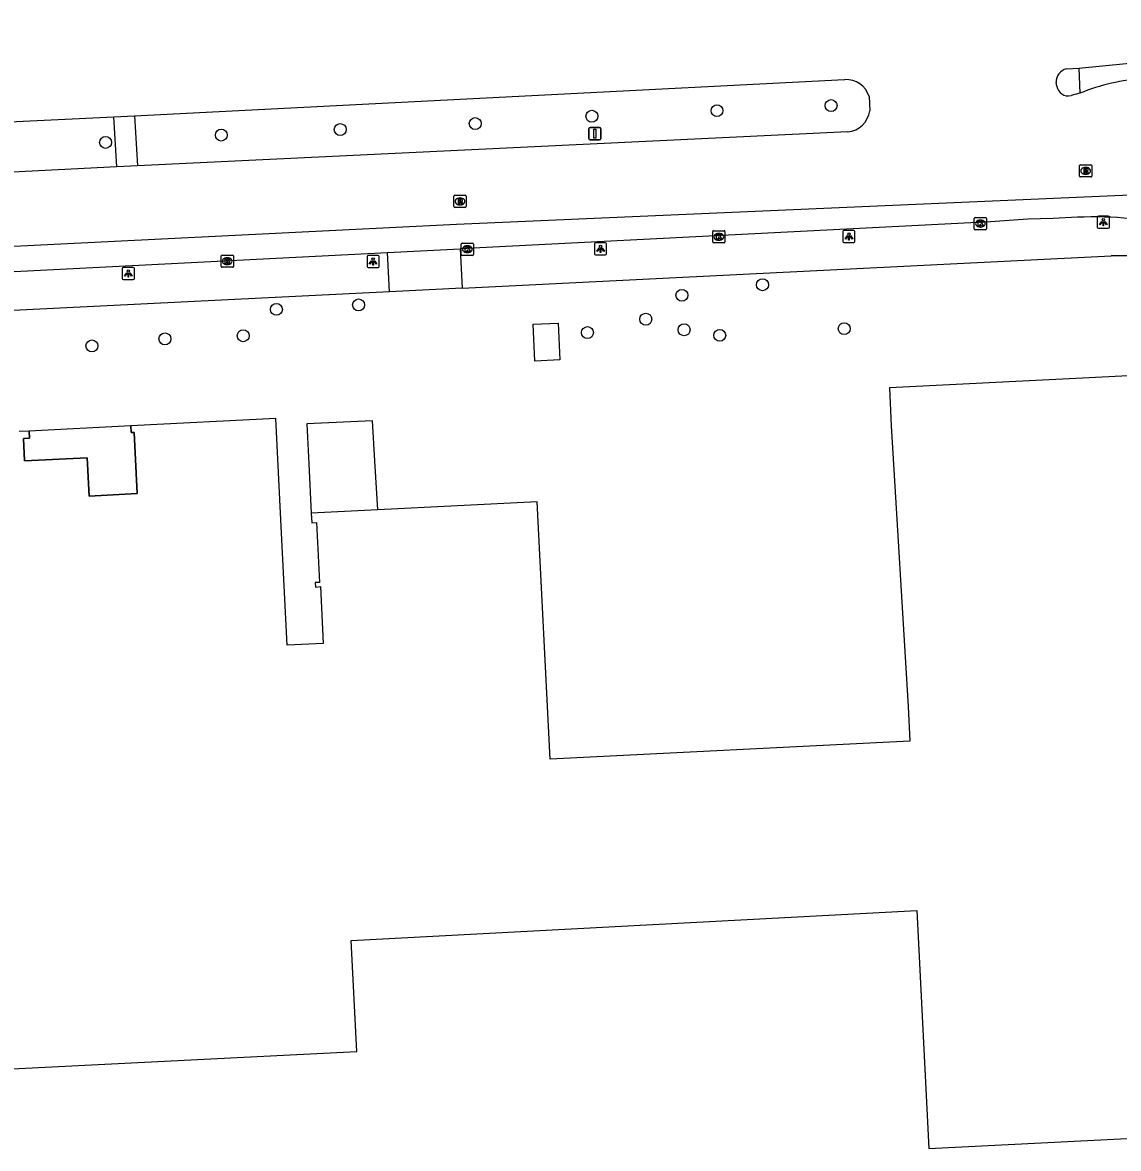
# Model space of a CAD drawing. Extents: x 160026 to 161302, y 384757 to 385701.
# Drawn here: x 161081.3 to 161171, y 385255 to 385347.2 of the extents above; entities that cross this region are included whole.
import ezdxf

# ---------------------------------------------------------------- set-up
doc = ezdxf.new("R2010")
doc.units = 0
for name, color, linetype in [('IMGEO_Boom', 7, 'Continuous'), ('IMGEO_Kolk', 7, 'Continuous'), ('IMGEO_Lichtpunt', 7, 'Continuous'), ('IMGEO_Pand', 7, 'Continuous'), ('IMGEO_Pand_overbouw', 7, 'Continuous'), ('IMGEO_Rijbaan_lokaal_gesloten', 7, 'Continuous'), ('IMGEO_Rioolput', 7, 'Continuous'), ('IMGEO_Verkeersbordpaal', 7, 'Continuous'), ('IMGEO_Verkeerseiland_gesloten', 7, 'Continuous'), ('IMGEO_Voetpad_open', 7, 'Continuous')]:
    doc.layers.add(name, color=color, linetype=linetype)

msp = doc.modelspace()

# ---------------------------------------------------------------- linework, layer by layer
at = {"layer": 'IMGEO_Boom'}
for centre in [(161147.493, 385340.364), (161127.915, 385339.494), (161138.156, 385339.951), (161107.327, 385338.407), (161118.378, 385338.893), (161088.127, 385337.357), (161097.595, 385337.953), (161141.879, 385325.702), (161135.286, 385324.838), (161102.102, 385323.69), (161108.832, 385324.054), (161132.33, 385322.882), (161127.556, 385321.79), (161135.468, 385322.018), (161148.563, 385322.109), (161092.983, 385321.273), (161099.387, 385321.533), (161138.378, 385321.563), (161087.007, 385320.695)]:
    msp.add_circle(centre, 0.489, dxfattribs=at)
at = {"layer": 'IMGEO_Kolk'}
for p, q in [((161159.211, 385330.283), (161159.211, 385331.135)), ((161159.286, 385331.209), (161160.138, 385331.209)), ((161159.699, 385330.989), (161159.724, 385330.989)), ((161160.212, 385331.135), (161160.212, 385330.283)), ((161137.806, 385329.204), (161137.806, 385330.056)), ((161137.881, 385330.13), (161138.733, 385330.13)), ((161138.294, 385329.91), (161138.319, 385329.91)), ((161138.807, 385330.056), (161138.807, 385329.204)), ((161160.138, 385330.209), (161159.286, 385330.209)), ((161159.722, 385330.429), (161159.697, 385330.429)), ((161117.228, 385328.184), (161117.228, 385329.036)), ((161117.303, 385329.11), (161118.155, 385329.11)), ((161117.716, 385328.89), (161117.741, 385328.89)), ((161118.229, 385329.036), (161118.229, 385328.184)), ((161138.733, 385329.13), (161137.881, 385329.13)), ((161138.317, 385329.35), (161138.292, 385329.35)), ((161097.579, 385327.206), (161097.579, 385328.058)), ((161097.654, 385328.132), (161098.506, 385328.132)), ((161098.067, 385327.912), (161098.092, 385327.912)), ((161098.58, 385328.058), (161098.58, 385327.206)), ((161118.155, 385328.11), (161117.303, 385328.11)), ((161117.739, 385328.33), (161117.714, 385328.33)), ((161098.506, 385327.132), (161097.654, 385327.132)), ((161098.09, 385327.352), (161098.065, 385327.352))]:
    msp.add_line(p, q, dxfattribs=at)
for points in [[(161159.211, 385330.283), (161159.211, 385331.135)], [(161159.286, 385331.209), (161160.138, 385331.209)], [(161159.532, 385330.909), (161159.655, 385330.909), (161159.655, 385330.758), (161159.785, 385330.909), (161159.949, 385330.909), (161159.803, 385330.758), (161159.956, 385330.509), (161159.804, 385330.509), (161159.719, 385330.673), (161159.655, 385330.606), (161159.655, 385330.509), (161159.532, 385330.509), (161159.532, 385330.909)], [(161160.212, 385331.135), (161160.212, 385330.283)], [(161137.806, 385329.204), (161137.806, 385330.056)], [(161137.881, 385330.13), (161138.733, 385330.13)], [(161138.127, 385329.83), (161138.25, 385329.83), (161138.25, 385329.679), (161138.38, 385329.83), (161138.544, 385329.83), (161138.398, 385329.679), (161138.551, 385329.43), (161138.399, 385329.43), (161138.314, 385329.594), (161138.25, 385329.527), (161138.25, 385329.43), (161138.127, 385329.43), (161138.127, 385329.83)], [(161138.807, 385330.056), (161138.807, 385329.204)], [(161160.138, 385330.209), (161159.286, 385330.209)], [(161117.228, 385328.184), (161117.228, 385329.036)], [(161117.303, 385329.11), (161118.155, 385329.11)], [(161117.549, 385328.81), (161117.672, 385328.81), (161117.672, 385328.659), (161117.802, 385328.81), (161117.966, 385328.81), (161117.82, 385328.659), (161117.973, 385328.41), (161117.821, 385328.41), (161117.736, 385328.574), (161117.672, 385328.507), (161117.672, 385328.41), (161117.549, 385328.41), (161117.549, 385328.81)], [(161118.229, 385329.036), (161118.229, 385328.184)], [(161138.733, 385329.13), (161137.881, 385329.13)], [(161097.579, 385327.206), (161097.579, 385328.058)], [(161097.654, 385328.132), (161098.506, 385328.132)], [(161097.9, 385327.832), (161098.023, 385327.832), (161098.023, 385327.681), (161098.153, 385327.832), (161098.317, 385327.832), (161098.171, 385327.681), (161098.324, 385327.432), (161098.172, 385327.432), (161098.087, 385327.596), (161098.023, 385327.529), (161098.023, 385327.432), (161097.9, 385327.432), (161097.9, 385327.832)], [(161098.58, 385328.058), (161098.58, 385327.206)], [(161118.155, 385328.11), (161117.303, 385328.11)], [(161098.506, 385327.132), (161097.654, 385327.132)]]:
    msp.add_lwpolyline(points, dxfattribs=at)
for centre, start, end in [((161159.288, 385331.133), 91.55205, 178.44795), ((161159.288, 385331.133), 91.55205, 178.44795), ((161160.136, 385331.133), 1.55205, 88.44795), ((161160.136, 385331.133), 1.55205, 88.44795), ((161137.883, 385330.054), 91.55205, 178.44795), ((161137.883, 385330.054), 91.55205, 178.44795), ((161138.731, 385330.054), 1.55205, 88.44795), ((161138.731, 385330.054), 1.55205, 88.44795), ((161159.288, 385330.285), 181.55205, 268.44795), ((161159.288, 385330.285), 181.55205, 268.44795), ((161160.136, 385330.285), 271.55205, 358.44795), ((161160.136, 385330.285), 271.55205, 358.44795), ((161117.305, 385329.034), 91.55205, 178.44795), ((161117.305, 385329.034), 91.55205, 178.44795), ((161118.153, 385329.034), 1.55205, 88.44795), ((161118.153, 385329.034), 1.55205, 88.44795), ((161137.883, 385329.206), 181.55205, 268.44795), ((161137.883, 385329.206), 181.55205, 268.44795), ((161138.731, 385329.206), 271.55205, 358.44795), ((161138.731, 385329.206), 271.55205, 358.44795), ((161097.656, 385328.056), 91.55205, 178.44795), ((161097.656, 385328.056), 91.55205, 178.44795), ((161098.504, 385328.056), 1.55205, 88.44795), ((161098.504, 385328.056), 1.55205, 88.44795), ((161117.305, 385328.186), 181.55205, 268.44795), ((161117.305, 385328.186), 181.55205, 268.44795), ((161118.153, 385328.186), 271.55205, 358.44795), ((161118.153, 385328.186), 271.55205, 358.44795), ((161097.656, 385327.208), 181.55205, 268.44795), ((161097.656, 385327.208), 181.55205, 268.44795), ((161098.504, 385327.208), 271.55205, 358.44795), ((161098.504, 385327.208), 271.55205, 358.44795)]:
    msp.add_arc(centre, 0.0765, start, end, dxfattribs=at)
for centre, major_axis, ratio, start_param, end_param in [((161159.698, 385330.709), (-0.387, 0.002), 0.722429, 4.712389, 7.853982), ((161159.723, 385330.709), (-0.39, 0.002), 0.717154, 1.570796, 4.712389), ((161138.293, 385329.63), (-0.387, 0.002), 0.722429, 4.712389, 7.853982), ((161138.318, 385329.63), (-0.39, 0.002), 0.717154, 1.570796, 4.712389), ((161117.715, 385328.61), (-0.387, 0.002), 0.722429, 4.712389, 7.853982), ((161117.74, 385328.61), (-0.39, 0.002), 0.717154, 1.570796, 4.712389), ((161098.066, 385327.632), (-0.387, 0.002), 0.722429, 4.712389, 7.853982), ((161098.091, 385327.632), (-0.39, 0.002), 0.717154, 1.570796, 4.712389)]:
    msp.add_ellipse(centre, major_axis=major_axis, ratio=ratio, start_param=start_param, end_param=end_param, dxfattribs=at)
at = {"layer": 'IMGEO_Lichtpunt'}
for p, q in [((161169.268, 385331.225), (161169.268, 385330.418)), ((161169.268, 385331.225), (161169.268, 385330.418)), ((161170.17, 385331.32), (161169.362, 385331.32)), ((161170.17, 385331.32), (161169.362, 385331.32)), ((161170.264, 385330.418), (161170.264, 385331.225)), ((161170.264, 385330.418), (161170.264, 385331.225)), ((161148.451, 385330.058), (161148.451, 385329.251)), ((161148.451, 385330.058), (161148.451, 385329.251)), ((161149.353, 385330.153), (161148.545, 385330.153)), ((161149.353, 385330.153), (161148.545, 385330.153)), ((161149.447, 385329.251), (161149.447, 385330.058)), ((161149.447, 385329.251), (161149.447, 385330.058)), ((161169.362, 385330.324), (161170.17, 385330.324)), ((161169.362, 385330.324), (161170.17, 385330.324)), ((161128.128, 385329.049), (161128.128, 385328.242)), ((161128.128, 385329.049), (161128.128, 385328.242)), ((161129.03, 385329.144), (161128.222, 385329.144)), ((161129.03, 385329.144), (161128.222, 385329.144)), ((161129.124, 385328.242), (161129.124, 385329.049)), ((161129.124, 385328.242), (161129.124, 385329.049)), ((161148.545, 385329.157), (161149.353, 385329.157)), ((161148.545, 385329.157), (161149.353, 385329.157)), ((161109.519, 385328.008), (161109.519, 385327.201)), ((161109.519, 385328.008), (161109.519, 385327.201)), ((161110.421, 385328.103), (161109.613, 385328.103)), ((161110.421, 385328.103), (161109.613, 385328.103)), ((161110.515, 385327.201), (161110.515, 385328.008)), ((161110.515, 385327.201), (161110.515, 385328.008)), ((161128.222, 385328.148), (161129.03, 385328.148)), ((161128.222, 385328.148), (161129.03, 385328.148)), ((161089.487, 385327.026), (161089.487, 385326.219)), ((161089.487, 385327.026), (161089.487, 385326.219)), ((161090.389, 385327.121), (161089.581, 385327.121)), ((161090.389, 385327.121), (161089.581, 385327.121)), ((161090.483, 385326.219), (161090.483, 385327.026)), ((161090.483, 385326.219), (161090.483, 385327.026)), ((161109.613, 385327.107), (161110.421, 385327.107)), ((161109.613, 385327.107), (161110.421, 385327.107)), ((161089.581, 385326.125), (161090.389, 385326.125)), ((161089.581, 385326.125), (161090.389, 385326.125))]:
    msp.add_line(p, q, dxfattribs=at)
for points in [[(161169.642, 385330.889), (161169.681, 385330.861), (161169.493, 385330.599), (161169.455, 385330.626), (161169.642, 385330.889)], [(161169.744, 385330.841), (161169.791, 385330.841), (161169.791, 385330.519), (161169.744, 385330.519), (161169.744, 385330.841)], [(161169.854, 385330.861), (161169.892, 385330.888), (161170.079, 385330.626), (161170.04, 385330.598), (161169.854, 385330.861)], [(161148.825, 385329.722), (161148.864, 385329.694), (161148.676, 385329.432), (161148.638, 385329.459), (161148.825, 385329.722)], [(161148.927, 385329.674), (161148.974, 385329.674), (161148.974, 385329.352), (161148.927, 385329.352), (161148.927, 385329.674)], [(161149.037, 385329.694), (161149.075, 385329.721), (161149.262, 385329.459), (161149.223, 385329.431), (161149.037, 385329.694)], [(161128.502, 385328.713), (161128.541, 385328.685), (161128.353, 385328.423), (161128.315, 385328.45), (161128.502, 385328.713)], [(161128.604, 385328.665), (161128.651, 385328.665), (161128.651, 385328.343), (161128.604, 385328.343), (161128.604, 385328.665)], [(161128.714, 385328.685), (161128.752, 385328.712), (161128.939, 385328.45), (161128.9, 385328.422), (161128.714, 385328.685)], [(161109.893, 385327.672), (161109.932, 385327.644), (161109.744, 385327.382), (161109.706, 385327.409), (161109.893, 385327.672)], [(161109.995, 385327.624), (161110.042, 385327.624), (161110.042, 385327.302), (161109.995, 385327.302), (161109.995, 385327.624)], [(161110.105, 385327.644), (161110.143, 385327.671), (161110.33, 385327.409), (161110.291, 385327.381), (161110.105, 385327.644)], [(161089.861, 385326.69), (161089.9, 385326.662), (161089.712, 385326.4), (161089.674, 385326.427), (161089.861, 385326.69)], [(161089.963, 385326.642), (161090.01, 385326.642), (161090.01, 385326.32), (161089.963, 385326.32), (161089.963, 385326.642)], [(161090.073, 385326.662), (161090.111, 385326.689), (161090.298, 385326.427), (161090.259, 385326.399), (161090.073, 385326.662)]]:
    msp.add_lwpolyline(points, dxfattribs=at)
for centre in [(161169.767, 385331.023), (161148.95, 385329.856), (161128.627, 385328.847), (161110.018, 385327.806), (161089.986, 385326.824)]:
    msp.add_circle(centre, 0.0994, dxfattribs=at)
for centre, start, end in [((161169.362, 385331.225), 90, 180), ((161169.362, 385331.225), 90, 180), ((161170.17, 385331.225), 0, 90), ((161170.17, 385331.225), 0, 90), ((161148.545, 385330.058), 90, 180), ((161148.545, 385330.058), 90, 180), ((161149.353, 385330.058), 0, 90), ((161149.353, 385330.058), 0, 90), ((161169.362, 385330.418), 180, 270), ((161169.362, 385330.418), 180, 270), ((161170.17, 385330.418), 270, 0), ((161170.17, 385330.418), 270, 360), ((161128.222, 385329.049), 90, 180), ((161128.222, 385329.049), 90, 180), ((161129.03, 385329.049), 0, 90), ((161129.03, 385329.049), 0, 90), ((161148.545, 385329.251), 180, 270), ((161148.545, 385329.251), 180, 270), ((161149.353, 385329.251), 270, 0), ((161149.353, 385329.251), 270, 360), ((161109.613, 385328.008), 90, 180), ((161109.613, 385328.008), 90, 180), ((161110.421, 385328.008), 0, 90), ((161110.421, 385328.008), 0, 90), ((161128.222, 385328.242), 180, 270), ((161128.222, 385328.242), 180, 270), ((161129.03, 385328.242), 270, 0), ((161129.03, 385328.242), 270, 360), ((161089.581, 385327.026), 90, 180), ((161089.581, 385327.026), 90, 180), ((161090.389, 385327.026), 0, 90), ((161090.389, 385327.026), 0, 90), ((161109.613, 385327.201), 180, 270), ((161109.613, 385327.201), 180, 270), ((161110.421, 385327.201), 270, 0), ((161110.421, 385327.201), 270, 360), ((161089.581, 385326.219), 180, 270), ((161089.581, 385326.219), 180, 270), ((161090.389, 385326.219), 270, 0), ((161090.389, 385326.219), 270, 360)]:
    msp.add_arc(centre, 0.0946, start, end, dxfattribs=at)
at = {"layer": 'IMGEO_Pand'}
for points in [[(161123.117, 385322.467), (161125.155, 385322.565), (161125.301, 385319.558), (161123.262, 385319.459), (161123.117, 385322.467)], [(161068.242, 385272.355), (161079.897, 385272.946), (161080.477, 385261.531), (161103.781, 385262.713), (161108.681, 385262.962), (161108.222, 385272.021), (161154.521, 385274.498), (161155.501, 385255.011), (161171.168, 385255.799), (161182.879, 385256.387), (161194.428, 385256.968), (161191.297, 385319.222), (161179.868, 385318.647), (161168.071, 385318.054), (161152.259, 385317.259), (161152.415, 385314.161), (161153.79, 385291.18), (161153.932, 385288.343), (161124.509, 385286.863), (161123.448, 385307.946), (161110.399, 385307.29)], [(161104.955, 385307.016), (161104.996, 385306.213), (161105.378, 385306.232), (161105.624, 385301.344), (161105.274, 385301.326), (161105.312, 385300.964), (161105.698, 385300.997), (161105.932, 385296.347), (161102.982, 385296.197), (161102.487, 385305.914), (161102.058, 385314.748), (161090.193, 385314.147), (161090.22, 385313.607), (161090.46, 385313.62), (161090.714, 385308.606), (161086.789, 385308.407), (161086.63, 385311.543), (161081.497, 385311.283), (161081.403, 385313.131), (161081.912, 385313.156), (161081.884, 385313.726), (161081.045, 385313.683)], [(161110.399, 385307.29), (161110.167, 385311.301), (161109.978, 385314.579), (161104.606, 385314.315), (161104.767, 385311.049), (161104.955, 385307.016)], [(161110.399, 385307.29), (161104.955, 385307.016)]]:
    msp.add_lwpolyline(points, dxfattribs=at)
at = {"layer": 'IMGEO_Pand_overbouw'}
msp.add_lwpolyline([(161090.46, 385313.62), (161090.22, 385313.607), (161090.193, 385314.147), (161081.884, 385313.726), (161081.912, 385313.156), (161081.403, 385313.131), (161081.497, 385311.283), (161086.63, 385311.543), (161086.789, 385308.407), (161090.714, 385308.606)], close=True, dxfattribs=at)
at = {"layer": 'IMGEO_Rijbaan_lokaal_gesloten'}
for points in [[(161167.761, 385343.429), (161180.769, 385344.721), (161198.887, 385346.635), (161202.833, 385347.015), (161203.85, 385347.166)], [(161166.76, 385343.364), (161167.761, 385343.429)], [(161090.504, 385339.534), (161148.591, 385342.49), (161148.616, 385342.491)], [(161165.963, 385341.963), (161165.914, 385342.244)], [(161150.597, 385341.103), (161150.655, 385339.946)], [(161167.844, 385341.38), (161167.124, 385341.183)], [(161013.57, 385335.852), (161088.803, 385339.448)], [(161088.803, 385339.448), (161090.504, 385339.534)], [(161148.861, 385338.208), (161090.738, 385335.427)], [(161089.053, 385335.341), (161013.809, 385331.501)], [(161090.738, 385335.427), (161089.053, 385335.341)], [(160872.734, 385317.942), (160878.109, 385318.511), (160939.926, 385321.572), (161002.691, 385324.976), (161116.828, 385330.675), (161175.105, 385333.21), (161187.334, 385333.626)], [(161167.652, 385331.233), (161165.655, 385331.135), (161163.594, 385331.079), (161160.546, 385330.843), (161117.148, 385328.637)], [(161111.197, 385328.334), (161117.148, 385328.637)], [(161007.223, 385323.049), (161111.197, 385328.334)]]:
    msp.add_lwpolyline(points, dxfattribs=at)
for centre, radius, start, end in [((161148.762, 385340.592), 1.905, 15.56107, 94.40443), ((161166.969, 385342.327), 1.058, 101.37673, 184.4916), ((161174.436, 385324.896), 17.753, 94.27104, 111.79759), ((161166.918, 385342.13), 0.97, 189.94032, 282.27053), ((161148.639, 385340.232), 2.037, 276.26963, 351.91367), ((161168.892, 385293.828), 37.425, 85.23146, 91.89842)]:
    msp.add_arc(centre, radius, start, end, dxfattribs=at)
at = {"layer": 'IMGEO_Rioolput'}
for p, q in [((161167.827, 385334.599), (161167.827, 385335.451)), ((161167.902, 385335.525), (161168.754, 385335.525)), ((161168.315, 385335.305), (161168.34, 385335.305)), ((161168.828, 385335.451), (161168.828, 385334.599)), ((161168.754, 385334.525), (161167.902, 385334.525)), ((161168.338, 385334.745), (161168.313, 385334.745)), ((161116.631, 385332.1), (161116.631, 385332.952)), ((161116.706, 385333.026), (161117.558, 385333.026)), ((161117.119, 385332.806), (161117.144, 385332.806)), ((161117.632, 385332.952), (161117.632, 385332.1)), ((161117.558, 385332.026), (161116.706, 385332.026)), ((161117.142, 385332.246), (161117.117, 385332.246))]:
    msp.add_line(p, q, dxfattribs=at)
for points in [[(161167.827, 385334.599), (161167.827, 385335.451)], [(161167.902, 385335.525), (161168.754, 385335.525)], [(161168.416, 385335.223), (161168.164, 385335.225), (161168.164, 385334.825)], [(161168.342, 385335.144), (161168.288, 385335.144), (161168.288, 385335.063)], [(161168.828, 385335.451), (161168.828, 385334.599)], [(161168.754, 385334.525), (161167.902, 385334.525)], [(161168.164, 385334.825), (161168.288, 385334.825), (161168.288, 385334.987), (161168.299, 385334.987)], [(161168.288, 385335.063), (161168.34, 385335.063)], [(161168.346, 385334.958), (161168.417, 385334.825), (161168.557, 385334.825), (161168.492, 385334.951)], [(161116.631, 385332.1), (161116.631, 385332.952)], [(161116.706, 385333.026), (161117.558, 385333.026)], [(161117.22, 385332.724), (161116.968, 385332.726), (161116.968, 385332.326)], [(161116.968, 385332.326), (161117.092, 385332.326), (161117.092, 385332.488), (161117.103, 385332.488)], [(161117.146, 385332.645), (161117.092, 385332.645), (161117.092, 385332.564)], [(161117.092, 385332.564), (161117.144, 385332.564)], [(161117.15, 385332.459), (161117.221, 385332.326), (161117.361, 385332.326), (161117.296, 385332.452)], [(161117.632, 385332.952), (161117.632, 385332.1)], [(161117.558, 385332.026), (161116.706, 385332.026)]]:
    msp.add_lwpolyline(points, dxfattribs=at)
for centre, radius, start, end in [((161167.904, 385335.449), 0.0765, 91.55205, 178.44795), ((161167.904, 385335.449), 0.0765, 91.55205, 178.44795), ((161168.348, 385335.048), 0.0964, 77.00612, 93.18647), ((161168.362, 385335.105), 0.0378, 276.66336, 79.67722), ((161168.415, 385335.113), 0.109, 350.36119, 89.41601), ((161168.413, 385335.113), 0.112, 277.58423, 350.98172), ((161168.752, 385335.449), 0.0765, 1.55205, 88.44795), ((161168.752, 385335.449), 0.0765, 1.55205, 88.44795), ((161167.904, 385334.601), 0.0765, 181.55205, 268.44795), ((161167.904, 385334.601), 0.0765, 181.55205, 268.44795), ((161168.298, 385334.934), 0.0533, 26.02933, 88.69889), ((161168.324, 385335.252), 0.19, 274.7715, 282.96867), ((161168.397, 385334.898), 0.108, 29.51342, 73.79051), ((161168.752, 385334.601), 0.0765, 271.55205, 358.44795), ((161168.752, 385334.601), 0.0765, 271.55205, 358.44795), ((161116.708, 385332.95), 0.0765, 91.55205, 178.44795), ((161116.708, 385332.95), 0.0765, 91.55205, 178.44795), ((161117.102, 385332.435), 0.0533, 26.02933, 88.69889), ((161117.128, 385332.753), 0.19, 274.7715, 282.96867), ((161117.152, 385332.549), 0.0964, 77.00612, 93.18647), ((161117.166, 385332.606), 0.0378, 276.66336, 79.67722), ((161117.219, 385332.614), 0.109, 350.36119, 89.41601), ((161117.217, 385332.614), 0.112, 277.58423, 350.98172), ((161117.201, 385332.399), 0.108, 29.51342, 73.79051), ((161117.556, 385332.95), 0.0765, 1.55205, 88.44795), ((161117.556, 385332.95), 0.0765, 1.55205, 88.44795), ((161116.708, 385332.102), 0.0765, 181.55205, 268.44795), ((161116.708, 385332.102), 0.0765, 181.55205, 268.44795), ((161117.556, 385332.102), 0.0765, 271.55205, 358.44795), ((161117.556, 385332.102), 0.0765, 271.55205, 358.44795)]:
    msp.add_arc(centre, radius, start, end, dxfattribs=at)
for centre, major_axis, ratio, start_param, end_param in [((161168.314, 385335.025), (-0.387, 0.002), 0.722429, 4.712389, 7.853982), ((161168.339, 385335.025), (-0.39, 0.002), 0.717154, 1.570796, 4.712389), ((161117.118, 385332.526), (-0.387, 0.002), 0.722429, 4.712389, 7.853982), ((161117.143, 385332.526), (-0.39, 0.002), 0.717154, 1.570796, 4.712389)]:
    msp.add_ellipse(centre, major_axis=major_axis, ratio=ratio, start_param=start_param, end_param=end_param, dxfattribs=at)
at = {"layer": 'IMGEO_Verkeersbordpaal'}
for p, q in [((161127.665, 385337.667), (161127.665, 385338.467)), ((161127.665, 385338.467), (161127.665, 385337.667)), ((161127.765, 385338.567), (161128.555, 385338.567)), ((161128.555, 385338.567), (161127.765, 385338.567)), ((161128.655, 385338.467), (161128.655, 385337.667)), ((161128.655, 385337.667), (161128.655, 385338.467)), ((161128.555, 385337.567), (161127.765, 385337.567)), ((161127.765, 385337.567), (161128.555, 385337.567))]:
    msp.add_line(p, q, dxfattribs=at)
msp.add_lwpolyline([(161128.085, 385338.442), (161128.235, 385338.442), (161128.235, 385337.692), (161128.085, 385337.692), (161128.085, 385338.442)], dxfattribs=at)
for centre, start, end in [((161127.765, 385338.467), 90, 180), ((161127.765, 385338.467), 90, 180), ((161128.555, 385338.467), 0, 90), ((161128.555, 385338.467), 360, 90), ((161127.765, 385337.667), 180, 270), ((161127.765, 385337.667), 180, 270), ((161128.555, 385337.667), 270, 0), ((161128.555, 385337.667), 270, 0)]:
    msp.add_arc(centre, 0.1, start, end, dxfattribs=at)
at = {"layer": 'IMGEO_Verkeerseiland_gesloten'}
msp.add_lwpolyline([(161167.761, 385343.429), (161167.844, 385341.38)], dxfattribs=at)
at = {"layer": 'IMGEO_Voetpad_open'}
for points in [[(161089.053, 385335.341), (161088.803, 385339.448)], [(161090.504, 385339.534), (161090.738, 385335.427)], [(161117.148, 385328.637), (161117.311, 385325.429)], [(161111.36, 385325.133), (161111.197, 385328.334)], [(161117.311, 385325.429), (161170.398, 385328.071)], [(161111.36, 385325.133), (161007.38, 385319.958)], [(161117.311, 385325.429), (161111.36, 385325.133)]]:
    msp.add_lwpolyline(points, dxfattribs=at)
msp.add_arc((161171.285, 385276.234), 51.844, 83.66483, 90.9806, dxfattribs=at)

doc.saveas('drawing.dxf')
